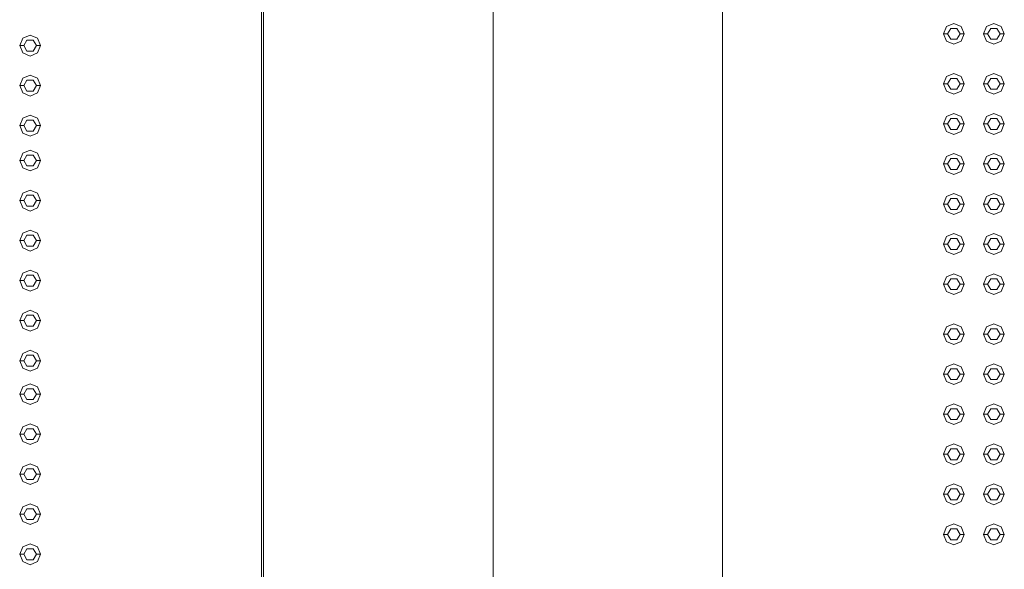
# Model space of a CAD drawing. Header units: millimetres. Extents: x -261 to 187, y -214 to 106.
# Tile 575 of 656: x -215.037 to -213.854, y 8.756 to 9.416. Entities that reach past the tile are written whole.
import ezdxf

# ---------------------------------------------------------------- set-up
doc = ezdxf.new("R2010")
doc.units = ezdxf.units.MM
doc.header["$LTSCALE"] = 0.005
doc.header["$MEASUREMENT"] = 0
for name, color, linetype, lineweight in [('IFC-Elemento construtivo genérico-Contorno', 9, 'Continuous', 5), ('IFC-Escada-Contorno', 9, 'Continuous', 5), ('IFC-Laje-Contorno', 9, 'Continuous', 5)]:
    doc.layers.add(name, color=color, linetype=linetype, lineweight=lineweight)

msp = doc.modelspace()

# ---------------------------------------------------------------- linework, layer by layer
at = {"layer": 'IFC-Elemento construtivo genérico-Contorno', "lineweight": 5}
for p, q in [((-213.9273, 9.3993), (-213.9236, 9.4081)), ((-213.9236, 9.4081), (-213.9147, 9.4118)), ((-213.9222, 9.3993), (-213.9185, 9.4058)), ((-213.9185, 9.4058), (-213.911, 9.4058)), ((-213.9147, 9.4118), (-213.9059, 9.4081)), ((-213.911, 9.4058), (-213.9072, 9.3993)), ((-213.9059, 9.4081), (-213.9022, 9.3993)), ((-213.8792, 9.3993), (-213.8755, 9.4081)), ((-213.8755, 9.4081), (-213.8666, 9.4118)), ((-213.8742, 9.3993), (-213.8704, 9.4058)), ((-213.8704, 9.4058), (-213.8629, 9.4058)), ((-213.8666, 9.4118), (-213.8578, 9.4081)), ((-213.8629, 9.4058), (-213.8591, 9.3993)), ((-213.8578, 9.4081), (-213.8541, 9.3993)), ((-215.0368, 9.3852), (-215.0332, 9.3941)), ((-215.0332, 9.3941), (-215.0243, 9.3978)), ((-215.0318, 9.3852), (-215.0281, 9.3917)), ((-215.0281, 9.3917), (-215.0205, 9.3917)), ((-215.0243, 9.3978), (-215.0154, 9.3941)), ((-215.0205, 9.3917), (-215.0168, 9.3852)), ((-215.0154, 9.3941), (-215.0118, 9.3852)), ((-213.9273, 9.3993), (-213.9222, 9.3993)), ((-213.9273, 9.3993), (-213.9236, 9.3904)), ((-213.9222, 9.3993), (-213.9185, 9.3928)), ((-213.9185, 9.3928), (-213.911, 9.3928)), ((-213.911, 9.3928), (-213.9072, 9.3993)), ((-213.9072, 9.3993), (-213.9022, 9.3993)), ((-213.9059, 9.3904), (-213.9022, 9.3993)), ((-213.8792, 9.3993), (-213.8742, 9.3993)), ((-213.8792, 9.3993), (-213.8755, 9.3904)), ((-213.8742, 9.3993), (-213.8704, 9.3928)), ((-213.8704, 9.3928), (-213.8629, 9.3928)), ((-213.8629, 9.3928), (-213.8591, 9.3993)), ((-213.8591, 9.3993), (-213.8541, 9.3993)), ((-213.8578, 9.3904), (-213.8541, 9.3993)), ((-215.0368, 9.3852), (-215.0318, 9.3852)), ((-215.0368, 9.3852), (-215.0332, 9.3764)), ((-215.0318, 9.3852), (-215.0281, 9.3787)), ((-215.0205, 9.3787), (-215.0168, 9.3852)), ((-215.0168, 9.3852), (-215.0118, 9.3852)), ((-215.0154, 9.3764), (-215.0118, 9.3852)), ((-213.9236, 9.3904), (-213.9147, 9.3868)), ((-213.9147, 9.3868), (-213.9059, 9.3904)), ((-213.8755, 9.3904), (-213.8666, 9.3868)), ((-213.8666, 9.3868), (-213.8578, 9.3904)), ((-215.0332, 9.3764), (-215.0243, 9.3727)), ((-215.0281, 9.3787), (-215.0205, 9.3787)), ((-215.0243, 9.3727), (-215.0154, 9.3764)), ((-215.0368, 9.3371), (-215.0332, 9.346)), ((-215.0332, 9.346), (-215.0243, 9.3497)), ((-215.0318, 9.3371), (-215.0281, 9.3437)), ((-215.0281, 9.3437), (-215.0205, 9.3437)), ((-215.0243, 9.3497), (-215.0154, 9.346)), ((-215.0205, 9.3437), (-215.0168, 9.3371)), ((-215.0154, 9.346), (-215.0118, 9.3371)), ((-213.9273, 9.3392), (-213.9236, 9.348)), ((-213.9236, 9.348), (-213.9147, 9.3517)), ((-213.9222, 9.3392), (-213.9185, 9.3457)), ((-213.9185, 9.3457), (-213.911, 9.3457)), ((-213.9147, 9.3517), (-213.9059, 9.348)), ((-213.911, 9.3457), (-213.9072, 9.3392)), ((-213.9059, 9.348), (-213.9022, 9.3392)), ((-213.8792, 9.3392), (-213.8755, 9.348)), ((-213.8755, 9.348), (-213.8666, 9.3517)), ((-213.8742, 9.3392), (-213.8704, 9.3457)), ((-213.8704, 9.3457), (-213.8629, 9.3457)), ((-213.8666, 9.3517), (-213.8578, 9.348)), ((-213.8629, 9.3457), (-213.8591, 9.3392)), ((-213.8578, 9.348), (-213.8541, 9.3392)), ((-215.0368, 9.3371), (-215.0318, 9.3371)), ((-215.0368, 9.3371), (-215.0332, 9.3283)), ((-215.0318, 9.3371), (-215.0281, 9.3306)), ((-215.0205, 9.3306), (-215.0168, 9.3371)), ((-215.0168, 9.3371), (-215.0118, 9.3371)), ((-215.0154, 9.3283), (-215.0118, 9.3371)), ((-213.9273, 9.3392), (-213.9222, 9.3392)), ((-213.9273, 9.3392), (-213.9236, 9.3303)), ((-213.9222, 9.3392), (-213.9185, 9.3327)), ((-213.9185, 9.3327), (-213.911, 9.3327)), ((-213.911, 9.3327), (-213.9072, 9.3392)), ((-213.9072, 9.3392), (-213.9022, 9.3392)), ((-213.9059, 9.3303), (-213.9022, 9.3392)), ((-213.8792, 9.3392), (-213.8742, 9.3392)), ((-213.8792, 9.3392), (-213.8755, 9.3303)), ((-213.8742, 9.3392), (-213.8704, 9.3327)), ((-213.8704, 9.3327), (-213.8629, 9.3327)), ((-213.8629, 9.3327), (-213.8591, 9.3392)), ((-213.8591, 9.3392), (-213.8541, 9.3392)), ((-213.8578, 9.3303), (-213.8541, 9.3392)), ((-215.0332, 9.3283), (-215.0243, 9.3246)), ((-215.0281, 9.3306), (-215.0205, 9.3306)), ((-215.0243, 9.3246), (-215.0154, 9.3283)), ((-213.9236, 9.3303), (-213.9147, 9.3267)), ((-213.9147, 9.3267), (-213.9059, 9.3303)), ((-213.8755, 9.3303), (-213.8666, 9.3267)), ((-213.8666, 9.3267), (-213.8578, 9.3303)), ((-215.0368, 9.2891), (-215.0332, 9.2979)), ((-215.0332, 9.2979), (-215.0243, 9.3016)), ((-215.0243, 9.3016), (-215.0154, 9.2979)), ((-215.0154, 9.2979), (-215.0118, 9.2891)), ((-213.9273, 9.2911), (-213.9236, 9.2999)), ((-213.9236, 9.2999), (-213.9147, 9.3036)), ((-213.9222, 9.2911), (-213.9185, 9.2976)), ((-213.9185, 9.2976), (-213.911, 9.2976)), ((-213.9147, 9.3036), (-213.9059, 9.2999)), ((-213.911, 9.2976), (-213.9072, 9.2911)), ((-213.9059, 9.2999), (-213.9022, 9.2911)), ((-213.8792, 9.2911), (-213.8755, 9.2999)), ((-213.8755, 9.2999), (-213.8666, 9.3036)), ((-213.8742, 9.2911), (-213.8704, 9.2976)), ((-213.8704, 9.2976), (-213.8629, 9.2976)), ((-213.8666, 9.3036), (-213.8578, 9.2999)), ((-213.8629, 9.2976), (-213.8591, 9.2911)), ((-213.8578, 9.2999), (-213.8541, 9.2911)), ((-215.0368, 9.2891), (-215.0318, 9.2891)), ((-215.0368, 9.2891), (-215.0332, 9.2802)), ((-215.0318, 9.2891), (-215.0281, 9.2956)), ((-215.0318, 9.2891), (-215.0281, 9.2825)), ((-215.0281, 9.2956), (-215.0205, 9.2956)), ((-215.0205, 9.2956), (-215.0168, 9.2891)), ((-215.0205, 9.2825), (-215.0168, 9.2891)), ((-215.0168, 9.2891), (-215.0118, 9.2891)), ((-215.0154, 9.2802), (-215.0118, 9.2891)), ((-213.9273, 9.2911), (-213.9222, 9.2911)), ((-213.9273, 9.2911), (-213.9236, 9.2822)), ((-213.9222, 9.2911), (-213.9185, 9.2846)), ((-213.9185, 9.2846), (-213.911, 9.2846)), ((-213.911, 9.2846), (-213.9072, 9.2911)), ((-213.9072, 9.2911), (-213.9022, 9.2911)), ((-213.9059, 9.2822), (-213.9022, 9.2911)), ((-213.8792, 9.2911), (-213.8742, 9.2911)), ((-213.8792, 9.2911), (-213.8755, 9.2822)), ((-213.8742, 9.2911), (-213.8704, 9.2846)), ((-213.8704, 9.2846), (-213.8629, 9.2846)), ((-213.8629, 9.2846), (-213.8591, 9.2911)), ((-213.8591, 9.2911), (-213.8541, 9.2911)), ((-213.8578, 9.2822), (-213.8541, 9.2911)), ((-215.0332, 9.2802), (-215.0243, 9.2765)), ((-215.0281, 9.2825), (-215.0205, 9.2825)), ((-215.0243, 9.2765), (-215.0154, 9.2802)), ((-213.9236, 9.2822), (-213.9147, 9.2786)), ((-213.9147, 9.2786), (-213.9059, 9.2822)), ((-213.8755, 9.2822), (-213.8666, 9.2786)), ((-213.8666, 9.2786), (-213.8578, 9.2822)), ((-215.0368, 9.2471), (-215.0332, 9.256)), ((-215.0332, 9.256), (-215.0243, 9.2597)), ((-215.0318, 9.2471), (-215.0281, 9.2536)), ((-215.0281, 9.2536), (-215.0205, 9.2536)), ((-215.0243, 9.2597), (-215.0154, 9.256)), ((-215.0205, 9.2536), (-215.0168, 9.2471)), ((-215.0154, 9.256), (-215.0118, 9.2471)), ((-213.9273, 9.243), (-213.9236, 9.2519)), ((-213.9236, 9.2519), (-213.9147, 9.2555)), ((-213.9222, 9.243), (-213.9185, 9.2495)), ((-213.9185, 9.2495), (-213.911, 9.2495)), ((-213.9147, 9.2555), (-213.9059, 9.2519)), ((-213.911, 9.2495), (-213.9072, 9.243)), ((-213.9059, 9.2519), (-213.9022, 9.243)), ((-213.8792, 9.243), (-213.8755, 9.2519)), ((-213.8755, 9.2519), (-213.8666, 9.2555)), ((-213.8742, 9.243), (-213.8704, 9.2495)), ((-213.8704, 9.2495), (-213.8629, 9.2495)), ((-213.8666, 9.2555), (-213.8578, 9.2519)), ((-213.8629, 9.2495), (-213.8591, 9.243)), ((-213.8578, 9.2519), (-213.8541, 9.243)), ((-215.0368, 9.2471), (-215.0318, 9.2471)), ((-215.0368, 9.2471), (-215.0332, 9.2383)), ((-215.0332, 9.2383), (-215.0243, 9.2346)), ((-215.0318, 9.2471), (-215.0281, 9.2406)), ((-215.0281, 9.2406), (-215.0205, 9.2406)), ((-215.0243, 9.2346), (-215.0154, 9.2383)), ((-215.0205, 9.2406), (-215.0168, 9.2471)), ((-215.0168, 9.2471), (-215.0118, 9.2471)), ((-215.0154, 9.2383), (-215.0118, 9.2471)), ((-213.9273, 9.243), (-213.9222, 9.243)), ((-213.9273, 9.243), (-213.9236, 9.2341)), ((-213.9222, 9.243), (-213.9185, 9.2365)), ((-213.911, 9.2365), (-213.9072, 9.243)), ((-213.9072, 9.243), (-213.9022, 9.243)), ((-213.9059, 9.2341), (-213.9022, 9.243)), ((-213.8792, 9.243), (-213.8742, 9.243)), ((-213.8792, 9.243), (-213.8755, 9.2341)), ((-213.8742, 9.243), (-213.8704, 9.2365)), ((-213.8629, 9.2365), (-213.8591, 9.243)), ((-213.8591, 9.243), (-213.8541, 9.243)), ((-213.8578, 9.2341), (-213.8541, 9.243)), ((-213.9236, 9.2341), (-213.9147, 9.2305)), ((-213.9185, 9.2365), (-213.911, 9.2365)), ((-213.9147, 9.2305), (-213.9059, 9.2341)), ((-213.8755, 9.2341), (-213.8666, 9.2305)), ((-213.8704, 9.2365), (-213.8629, 9.2365)), ((-213.8666, 9.2305), (-213.8578, 9.2341)), ((-215.0368, 9.199), (-215.0332, 9.2079)), ((-215.0332, 9.2079), (-215.0243, 9.2116)), ((-215.0318, 9.199), (-215.0281, 9.2056)), ((-215.0281, 9.2056), (-215.0205, 9.2056)), ((-215.0243, 9.2116), (-215.0154, 9.2079)), ((-215.0205, 9.2056), (-215.0168, 9.199)), ((-215.0154, 9.2079), (-215.0118, 9.199)), ((-213.9273, 9.1949), (-213.9236, 9.2038)), ((-213.9236, 9.2038), (-213.9147, 9.2074)), ((-213.9147, 9.2074), (-213.9059, 9.2038)), ((-213.9059, 9.2038), (-213.9022, 9.1949)), ((-213.8792, 9.1949), (-213.8755, 9.2038)), ((-213.8755, 9.2038), (-213.8666, 9.2074)), ((-213.8666, 9.2074), (-213.8578, 9.2038)), ((-213.8578, 9.2038), (-213.8541, 9.1949)), ((-215.0368, 9.199), (-215.0318, 9.199)), ((-215.0368, 9.199), (-215.0332, 9.1902)), ((-215.0332, 9.1902), (-215.0243, 9.1865)), ((-215.0318, 9.199), (-215.0281, 9.1925)), ((-215.0281, 9.1925), (-215.0205, 9.1925)), ((-215.0243, 9.1865), (-215.0154, 9.1902)), ((-215.0205, 9.1925), (-215.0168, 9.199)), ((-215.0168, 9.199), (-215.0118, 9.199)), ((-215.0154, 9.1902), (-215.0118, 9.199)), ((-213.9273, 9.1949), (-213.9222, 9.1949)), ((-213.9273, 9.1949), (-213.9236, 9.1861)), ((-213.9222, 9.1949), (-213.9185, 9.2014)), ((-213.9222, 9.1949), (-213.9185, 9.1884)), ((-213.9185, 9.2014), (-213.911, 9.2014)), ((-213.911, 9.2014), (-213.9072, 9.1949)), ((-213.911, 9.1884), (-213.9072, 9.1949)), ((-213.9072, 9.1949), (-213.9022, 9.1949)), ((-213.9059, 9.1861), (-213.9022, 9.1949)), ((-213.8792, 9.1949), (-213.8742, 9.1949)), ((-213.8792, 9.1949), (-213.8755, 9.1861)), ((-213.8742, 9.1949), (-213.8704, 9.2014)), ((-213.8742, 9.1949), (-213.8704, 9.1884)), ((-213.8704, 9.2014), (-213.8629, 9.2014)), ((-213.8629, 9.2014), (-213.8591, 9.1949)), ((-213.8629, 9.1884), (-213.8591, 9.1949)), ((-213.8591, 9.1949), (-213.8541, 9.1949)), ((-213.8578, 9.1861), (-213.8541, 9.1949)), ((-213.9236, 9.1861), (-213.9147, 9.1824)), ((-213.9185, 9.1884), (-213.911, 9.1884)), ((-213.9147, 9.1824), (-213.9059, 9.1861)), ((-213.8755, 9.1861), (-213.8666, 9.1824)), ((-213.8704, 9.1884), (-213.8629, 9.1884)), ((-213.8666, 9.1824), (-213.8578, 9.1861)), ((-215.0368, 9.151), (-215.0332, 9.1598)), ((-215.0332, 9.1598), (-215.0243, 9.1635)), ((-215.0318, 9.151), (-215.0281, 9.1575)), ((-215.0281, 9.1575), (-215.0205, 9.1575)), ((-215.0243, 9.1635), (-215.0154, 9.1598)), ((-215.0205, 9.1575), (-215.0168, 9.151)), ((-215.0154, 9.1598), (-215.0118, 9.151)), ((-213.9273, 9.1468), (-213.9236, 9.1557)), ((-213.9236, 9.1557), (-213.9147, 9.1593)), ((-213.9147, 9.1593), (-213.9059, 9.1557)), ((-213.9059, 9.1557), (-213.9022, 9.1468)), ((-213.8792, 9.1468), (-213.8755, 9.1557)), ((-213.8755, 9.1557), (-213.8666, 9.1593)), ((-213.8666, 9.1593), (-213.8578, 9.1557)), ((-213.8578, 9.1557), (-213.8541, 9.1468)), ((-215.0368, 9.151), (-215.0318, 9.151)), ((-215.0368, 9.151), (-215.0332, 9.1421)), ((-215.0318, 9.151), (-215.0281, 9.1444)), ((-215.0281, 9.1444), (-215.0205, 9.1444)), ((-215.0205, 9.1444), (-215.0168, 9.151)), ((-215.0168, 9.151), (-215.0118, 9.151)), ((-215.0154, 9.1421), (-215.0118, 9.151)), ((-213.9273, 9.1468), (-213.9222, 9.1468)), ((-213.9273, 9.1468), (-213.9236, 9.138)), ((-213.9222, 9.1468), (-213.9185, 9.1533)), ((-213.9222, 9.1468), (-213.9185, 9.1403)), ((-213.9185, 9.1533), (-213.911, 9.1533)), ((-213.911, 9.1533), (-213.9072, 9.1468)), ((-213.911, 9.1403), (-213.9072, 9.1468)), ((-213.9072, 9.1468), (-213.9022, 9.1468)), ((-213.9059, 9.138), (-213.9022, 9.1468)), ((-213.8792, 9.1468), (-213.8742, 9.1468)), ((-213.8792, 9.1468), (-213.8755, 9.138)), ((-213.8742, 9.1468), (-213.8704, 9.1533)), ((-213.8742, 9.1468), (-213.8704, 9.1403)), ((-213.8704, 9.1533), (-213.8629, 9.1533)), ((-213.8629, 9.1533), (-213.8591, 9.1468)), ((-213.8629, 9.1403), (-213.8591, 9.1468)), ((-213.8591, 9.1468), (-213.8541, 9.1468)), ((-213.8578, 9.138), (-213.8541, 9.1468)), ((-215.0332, 9.1421), (-215.0243, 9.1384)), ((-215.0243, 9.1384), (-215.0154, 9.1421)), ((-213.9236, 9.138), (-213.9147, 9.1343)), ((-213.9185, 9.1403), (-213.911, 9.1403)), ((-213.9147, 9.1343), (-213.9059, 9.138)), ((-213.8755, 9.138), (-213.8666, 9.1343)), ((-213.8704, 9.1403), (-213.8629, 9.1403)), ((-213.8666, 9.1343), (-213.8578, 9.138)), ((-215.0368, 9.1029), (-215.0332, 9.1117)), ((-215.0332, 9.1117), (-215.0243, 9.1154)), ((-215.0318, 9.1029), (-215.0281, 9.1094)), ((-215.0281, 9.1094), (-215.0205, 9.1094)), ((-215.0243, 9.1154), (-215.0154, 9.1117)), ((-215.0205, 9.1094), (-215.0168, 9.1029)), ((-215.0154, 9.1117), (-215.0118, 9.1029)), ((-213.9273, 9.0987), (-213.9236, 9.1076)), ((-213.9236, 9.1076), (-213.9147, 9.1112)), ((-213.9147, 9.1112), (-213.9059, 9.1076)), ((-213.9059, 9.1076), (-213.9022, 9.0987)), ((-213.8792, 9.0987), (-213.8755, 9.1076)), ((-213.8755, 9.1076), (-213.8666, 9.1112)), ((-213.8666, 9.1112), (-213.8578, 9.1076)), ((-213.8578, 9.1076), (-213.8541, 9.0987)), ((-215.0368, 9.1029), (-215.0318, 9.1029)), ((-215.0368, 9.1029), (-215.0332, 9.094)), ((-215.0318, 9.1029), (-215.0281, 9.0964)), ((-215.0281, 9.0964), (-215.0205, 9.0964)), ((-215.0205, 9.0964), (-215.0168, 9.1029)), ((-215.0168, 9.1029), (-215.0118, 9.1029)), ((-215.0154, 9.094), (-215.0118, 9.1029)), ((-213.9273, 9.0987), (-213.9222, 9.0987)), ((-213.9273, 9.0987), (-213.9236, 9.0899)), ((-213.9222, 9.0987), (-213.9185, 9.1052)), ((-213.9222, 9.0987), (-213.9185, 9.0922)), ((-213.9185, 9.1052), (-213.911, 9.1052)), ((-213.911, 9.1052), (-213.9072, 9.0987)), ((-213.911, 9.0922), (-213.9072, 9.0987)), ((-213.9072, 9.0987), (-213.9022, 9.0987)), ((-213.9059, 9.0899), (-213.9022, 9.0987)), ((-213.8792, 9.0987), (-213.8742, 9.0987)), ((-213.8792, 9.0987), (-213.8755, 9.0899)), ((-213.8742, 9.0987), (-213.8704, 9.1052)), ((-213.8742, 9.0987), (-213.8704, 9.0922)), ((-213.8704, 9.1052), (-213.8629, 9.1052)), ((-213.8629, 9.1052), (-213.8591, 9.0987)), ((-213.8629, 9.0922), (-213.8591, 9.0987)), ((-213.8591, 9.0987), (-213.8541, 9.0987)), ((-213.8578, 9.0899), (-213.8541, 9.0987)), ((-215.0332, 9.094), (-215.0243, 9.0903)), ((-215.0243, 9.0903), (-215.0154, 9.094)), ((-213.9236, 9.0899), (-213.9147, 9.0862)), ((-213.9185, 9.0922), (-213.911, 9.0922)), ((-213.9147, 9.0862), (-213.9059, 9.0899)), ((-213.8755, 9.0899), (-213.8666, 9.0862)), ((-213.8704, 9.0922), (-213.8629, 9.0922)), ((-213.8666, 9.0862), (-213.8578, 9.0899)), ((-215.0368, 9.0548), (-215.0332, 9.0636)), ((-215.0332, 9.0636), (-215.0243, 9.0673)), ((-215.0318, 9.0548), (-215.0281, 9.0613)), ((-215.0281, 9.0613), (-215.0205, 9.0613)), ((-215.0243, 9.0673), (-215.0154, 9.0636)), ((-215.0205, 9.0613), (-215.0168, 9.0548)), ((-215.0154, 9.0636), (-215.0118, 9.0548)), ((-215.0368, 9.0548), (-215.0318, 9.0548)), ((-215.0368, 9.0548), (-215.0332, 9.0459)), ((-215.0318, 9.0548), (-215.0281, 9.0483)), ((-215.0281, 9.0483), (-215.0205, 9.0483)), ((-215.0205, 9.0483), (-215.0168, 9.0548)), ((-215.0168, 9.0548), (-215.0118, 9.0548)), ((-215.0154, 9.0459), (-215.0118, 9.0548)), ((-213.9236, 9.0475), (-213.9147, 9.0511)), ((-213.9147, 9.0511), (-213.9059, 9.0475)), ((-213.8755, 9.0475), (-213.8666, 9.0511)), ((-213.8666, 9.0511), (-213.8578, 9.0475)), ((-215.0332, 9.0459), (-215.0243, 9.0422)), ((-215.0243, 9.0422), (-215.0154, 9.0459)), ((-213.9273, 9.0386), (-213.9236, 9.0475)), ((-213.9273, 9.0386), (-213.9222, 9.0386)), ((-213.9273, 9.0386), (-213.9236, 9.0298)), ((-213.9222, 9.0386), (-213.9185, 9.0451)), ((-213.9222, 9.0386), (-213.9185, 9.0321)), ((-213.9185, 9.0451), (-213.911, 9.0451)), ((-213.911, 9.0451), (-213.9072, 9.0386)), ((-213.911, 9.0321), (-213.9072, 9.0386)), ((-213.9072, 9.0386), (-213.9022, 9.0386)), ((-213.9059, 9.0475), (-213.9022, 9.0386)), ((-213.9059, 9.0298), (-213.9022, 9.0386)), ((-213.8792, 9.0386), (-213.8755, 9.0475)), ((-213.8792, 9.0386), (-213.8742, 9.0386)), ((-213.8792, 9.0386), (-213.8755, 9.0298)), ((-213.8742, 9.0386), (-213.8704, 9.0451)), ((-213.8742, 9.0386), (-213.8704, 9.0321)), ((-213.8704, 9.0451), (-213.8629, 9.0451)), ((-213.8629, 9.0451), (-213.8591, 9.0386)), ((-213.8629, 9.0321), (-213.8591, 9.0386)), ((-213.8591, 9.0386), (-213.8541, 9.0386)), ((-213.8578, 9.0475), (-213.8541, 9.0386)), ((-213.8578, 9.0298), (-213.8541, 9.0386)), ((-213.9236, 9.0298), (-213.9147, 9.0261)), ((-213.9185, 9.0321), (-213.911, 9.0321)), ((-213.9147, 9.0261), (-213.9059, 9.0298)), ((-213.8755, 9.0298), (-213.8666, 9.0261)), ((-213.8704, 9.0321), (-213.8629, 9.0321)), ((-213.8666, 9.0261), (-213.8578, 9.0298)), ((-215.0368, 9.0067), (-215.0332, 9.0155)), ((-215.0332, 9.0155), (-215.0243, 9.0192)), ((-215.0318, 9.0067), (-215.0281, 9.0132)), ((-215.0281, 9.0132), (-215.0205, 9.0132)), ((-215.0243, 9.0192), (-215.0154, 9.0155)), ((-215.0205, 9.0132), (-215.0168, 9.0067)), ((-215.0154, 9.0155), (-215.0118, 9.0067)), ((-215.0368, 9.0067), (-215.0318, 9.0067)), ((-215.0368, 9.0067), (-215.0332, 8.9978)), ((-215.0318, 9.0067), (-215.0281, 9.0002)), ((-215.0205, 9.0002), (-215.0168, 9.0067)), ((-215.0168, 9.0067), (-215.0118, 9.0067)), ((-215.0154, 8.9978), (-215.0118, 9.0067)), ((-213.9236, 8.9994), (-213.9147, 9.003)), ((-213.9147, 9.003), (-213.9059, 8.9994)), ((-213.8755, 8.9994), (-213.8666, 9.003)), ((-213.8666, 9.003), (-213.8578, 8.9994)), ((-215.0332, 8.9978), (-215.0243, 8.9942)), ((-215.0281, 9.0002), (-215.0205, 9.0002)), ((-215.0243, 8.9942), (-215.0154, 8.9978)), ((-213.9273, 8.9905), (-213.9236, 8.9994)), ((-213.9273, 8.9905), (-213.9222, 8.9905)), ((-213.9273, 8.9905), (-213.9236, 8.9817)), ((-213.9222, 8.9905), (-213.9185, 8.997)), ((-213.9222, 8.9905), (-213.9185, 8.984)), ((-213.9185, 8.997), (-213.911, 8.997)), ((-213.911, 8.997), (-213.9072, 8.9905)), ((-213.911, 8.984), (-213.9072, 8.9905)), ((-213.9072, 8.9905), (-213.9022, 8.9905)), ((-213.9059, 8.9994), (-213.9022, 8.9905)), ((-213.9059, 8.9817), (-213.9022, 8.9905)), ((-213.8792, 8.9905), (-213.8755, 8.9994)), ((-213.8792, 8.9905), (-213.8742, 8.9905)), ((-213.8792, 8.9905), (-213.8755, 8.9817)), ((-213.8742, 8.9905), (-213.8704, 8.997)), ((-213.8742, 8.9905), (-213.8704, 8.984)), ((-213.8704, 8.997), (-213.8629, 8.997)), ((-213.8629, 8.997), (-213.8591, 8.9905)), ((-213.8629, 8.984), (-213.8591, 8.9905)), ((-213.8591, 8.9905), (-213.8541, 8.9905)), ((-213.8578, 8.9994), (-213.8541, 8.9905)), ((-213.8578, 8.9817), (-213.8541, 8.9905)), ((-215.0332, 8.9755), (-215.0243, 8.9791)), ((-215.0243, 8.9791), (-215.0154, 8.9755)), ((-213.9236, 8.9817), (-213.9147, 8.978)), ((-213.9185, 8.984), (-213.911, 8.984)), ((-213.9147, 8.978), (-213.9059, 8.9817)), ((-213.8755, 8.9817), (-213.8666, 8.978)), ((-213.8704, 8.984), (-213.8629, 8.984)), ((-213.8666, 8.978), (-213.8578, 8.9817)), ((-215.0368, 8.9666), (-215.0332, 8.9755)), ((-215.0368, 8.9666), (-215.0318, 8.9666)), ((-215.0368, 8.9666), (-215.0332, 8.9577)), ((-215.0318, 8.9666), (-215.0281, 8.9731)), ((-215.0318, 8.9666), (-215.0281, 8.9601)), ((-215.0281, 8.9731), (-215.0205, 8.9731)), ((-215.0205, 8.9731), (-215.0168, 8.9666)), ((-215.0205, 8.9601), (-215.0168, 8.9666)), ((-215.0168, 8.9666), (-215.0118, 8.9666)), ((-215.0154, 8.9755), (-215.0118, 8.9666)), ((-215.0154, 8.9577), (-215.0118, 8.9666)), ((-215.0332, 8.9577), (-215.0243, 8.9541)), ((-215.0281, 8.9601), (-215.0205, 8.9601)), ((-215.0243, 8.9541), (-215.0154, 8.9577)), ((-213.9236, 8.9513), (-213.9147, 8.9549)), ((-213.9147, 8.9549), (-213.9059, 8.9513)), ((-213.8755, 8.9513), (-213.8666, 8.9549)), ((-213.8666, 8.9549), (-213.8578, 8.9513)), ((-213.9273, 8.9424), (-213.9236, 8.9513)), ((-213.9273, 8.9424), (-213.9222, 8.9424)), ((-213.9273, 8.9424), (-213.9236, 8.9336)), ((-213.9222, 8.9424), (-213.9185, 8.9489)), ((-213.9222, 8.9424), (-213.9185, 8.9359)), ((-213.9185, 8.9489), (-213.911, 8.9489)), ((-213.911, 8.9489), (-213.9072, 8.9424)), ((-213.911, 8.9359), (-213.9072, 8.9424)), ((-213.9072, 8.9424), (-213.9022, 8.9424)), ((-213.9059, 8.9513), (-213.9022, 8.9424)), ((-213.9059, 8.9336), (-213.9022, 8.9424)), ((-213.8792, 8.9424), (-213.8755, 8.9513)), ((-213.8792, 8.9424), (-213.8742, 8.9424)), ((-213.8792, 8.9424), (-213.8755, 8.9336)), ((-213.8742, 8.9424), (-213.8704, 8.9489)), ((-213.8742, 8.9424), (-213.8704, 8.9359)), ((-213.8704, 8.9489), (-213.8629, 8.9489)), ((-213.8629, 8.9489), (-213.8591, 8.9424)), ((-213.8629, 8.9359), (-213.8591, 8.9424)), ((-213.8591, 8.9424), (-213.8541, 8.9424)), ((-213.8578, 8.9513), (-213.8541, 8.9424)), ((-213.8578, 8.9336), (-213.8541, 8.9424)), ((-215.0332, 8.9274), (-215.0243, 8.931)), ((-215.0243, 8.931), (-215.0154, 8.9274)), ((-213.9236, 8.9336), (-213.9147, 8.9299)), ((-213.9185, 8.9359), (-213.911, 8.9359)), ((-213.9147, 8.9299), (-213.9059, 8.9336)), ((-213.8755, 8.9336), (-213.8666, 8.9299)), ((-213.8704, 8.9359), (-213.8629, 8.9359)), ((-213.8666, 8.9299), (-213.8578, 8.9336)), ((-215.0368, 8.9185), (-215.0332, 8.9274)), ((-215.0368, 8.9185), (-215.0318, 8.9185)), ((-215.0368, 8.9185), (-215.0332, 8.9097)), ((-215.0318, 8.9185), (-215.0281, 8.925)), ((-215.0318, 8.9185), (-215.0281, 8.912)), ((-215.0281, 8.925), (-215.0205, 8.925)), ((-215.0205, 8.925), (-215.0168, 8.9185)), ((-215.0205, 8.912), (-215.0168, 8.9185)), ((-215.0168, 8.9185), (-215.0118, 8.9185)), ((-215.0154, 8.9274), (-215.0118, 8.9185)), ((-215.0154, 8.9097), (-215.0118, 8.9185)), ((-215.0332, 8.9097), (-215.0243, 8.906)), ((-215.0281, 8.912), (-215.0205, 8.912)), ((-215.0243, 8.906), (-215.0154, 8.9097)), ((-213.9236, 8.9032), (-213.9147, 8.9069)), ((-213.9147, 8.9069), (-213.9059, 8.9032)), ((-213.8755, 8.9032), (-213.8666, 8.9069)), ((-213.8666, 8.9069), (-213.8578, 8.9032)), ((-213.9273, 8.8943), (-213.9236, 8.9032)), ((-213.9273, 8.8943), (-213.9222, 8.8943)), ((-213.9273, 8.8943), (-213.9236, 8.8855)), ((-213.9222, 8.8943), (-213.9185, 8.9008)), ((-213.9222, 8.8943), (-213.9185, 8.8878)), ((-213.9185, 8.9008), (-213.911, 8.9008)), ((-213.911, 8.9008), (-213.9072, 8.8943)), ((-213.911, 8.8878), (-213.9072, 8.8943)), ((-213.9072, 8.8943), (-213.9022, 8.8943)), ((-213.9059, 8.9032), (-213.9022, 8.8943)), ((-213.9059, 8.8855), (-213.9022, 8.8943)), ((-213.8792, 8.8943), (-213.8755, 8.9032)), ((-213.8792, 8.8943), (-213.8742, 8.8943)), ((-213.8792, 8.8943), (-213.8755, 8.8855)), ((-213.8742, 8.8943), (-213.8704, 8.9008)), ((-213.8742, 8.8943), (-213.8704, 8.8878)), ((-213.8704, 8.9008), (-213.8629, 8.9008)), ((-213.8629, 8.9008), (-213.8591, 8.8943)), ((-213.8629, 8.8878), (-213.8591, 8.8943)), ((-213.8591, 8.8943), (-213.8541, 8.8943)), ((-213.8578, 8.9032), (-213.8541, 8.8943)), ((-213.8578, 8.8855), (-213.8541, 8.8943)), ((-215.0332, 8.8793), (-215.0243, 8.8829)), ((-215.0243, 8.8829), (-215.0154, 8.8793)), ((-213.9236, 8.8855), (-213.9147, 8.8818)), ((-213.9185, 8.8878), (-213.911, 8.8878)), ((-213.9147, 8.8818), (-213.9059, 8.8855)), ((-213.8755, 8.8855), (-213.8666, 8.8818)), ((-213.8704, 8.8878), (-213.8629, 8.8878)), ((-213.8666, 8.8818), (-213.8578, 8.8855)), ((-215.0368, 8.8704), (-215.0332, 8.8793)), ((-215.0368, 8.8704), (-215.0318, 8.8704)), ((-215.0368, 8.8704), (-215.0332, 8.8616)), ((-215.0318, 8.8704), (-215.0281, 8.8769)), ((-215.0318, 8.8704), (-215.0281, 8.8639)), ((-215.0281, 8.8769), (-215.0205, 8.8769)), ((-215.0205, 8.8769), (-215.0168, 8.8704)), ((-215.0205, 8.8639), (-215.0168, 8.8704)), ((-215.0168, 8.8704), (-215.0118, 8.8704)), ((-215.0154, 8.8793), (-215.0118, 8.8704)), ((-215.0154, 8.8616), (-215.0118, 8.8704)), ((-215.0332, 8.8616), (-215.0243, 8.8579)), ((-215.0281, 8.8639), (-215.0205, 8.8639)), ((-215.0243, 8.8579), (-215.0154, 8.8616)), ((-213.9236, 8.8551), (-213.9147, 8.8588)), ((-213.9147, 8.8588), (-213.9059, 8.8551)), ((-213.8755, 8.8551), (-213.8666, 8.8588)), ((-213.8666, 8.8588), (-213.8578, 8.8551)), ((-213.9273, 8.8462), (-213.9236, 8.8551)), ((-213.9222, 8.8462), (-213.9185, 8.8528)), ((-213.9185, 8.8528), (-213.911, 8.8528)), ((-213.911, 8.8528), (-213.9072, 8.8462)), ((-213.9059, 8.8551), (-213.9022, 8.8462)), ((-213.8792, 8.8462), (-213.8755, 8.8551)), ((-213.8742, 8.8462), (-213.8704, 8.8528)), ((-213.8704, 8.8528), (-213.8629, 8.8528)), ((-213.8629, 8.8528), (-213.8591, 8.8462)), ((-213.8578, 8.8551), (-213.8541, 8.8462)), ((-213.9273, 8.8462), (-213.9222, 8.8462)), ((-213.9273, 8.8462), (-213.9236, 8.8374)), ((-213.9236, 8.8374), (-213.9147, 8.8337)), ((-213.9222, 8.8462), (-213.9185, 8.8397)), ((-213.9185, 8.8397), (-213.911, 8.8397)), ((-213.9147, 8.8337), (-213.9059, 8.8374)), ((-213.911, 8.8397), (-213.9072, 8.8462)), ((-213.9072, 8.8462), (-213.9022, 8.8462)), ((-213.9059, 8.8374), (-213.9022, 8.8462)), ((-213.8792, 8.8462), (-213.8742, 8.8462)), ((-213.8792, 8.8462), (-213.8755, 8.8374)), ((-213.8755, 8.8374), (-213.8666, 8.8337)), ((-213.8742, 8.8462), (-213.8704, 8.8397)), ((-213.8704, 8.8397), (-213.8629, 8.8397)), ((-213.8666, 8.8337), (-213.8578, 8.8374)), ((-213.8629, 8.8397), (-213.8591, 8.8462)), ((-213.8591, 8.8462), (-213.8541, 8.8462)), ((-213.8578, 8.8374), (-213.8541, 8.8462)), ((-215.0368, 8.8223), (-215.0332, 8.8312)), ((-215.0332, 8.8312), (-215.0243, 8.8349)), ((-215.0318, 8.8223), (-215.0281, 8.8288)), ((-215.0281, 8.8288), (-215.0205, 8.8288)), ((-215.0243, 8.8349), (-215.0154, 8.8312)), ((-215.0205, 8.8288), (-215.0168, 8.8223)), ((-215.0154, 8.8312), (-215.0118, 8.8223)), ((-215.0368, 8.8223), (-215.0318, 8.8223)), ((-215.0368, 8.8223), (-215.0332, 8.8135)), ((-215.0332, 8.8135), (-215.0243, 8.8098)), ((-215.0318, 8.8223), (-215.0281, 8.8158)), ((-215.0281, 8.8158), (-215.0205, 8.8158)), ((-215.0243, 8.8098), (-215.0154, 8.8135)), ((-215.0205, 8.8158), (-215.0168, 8.8223)), ((-215.0168, 8.8223), (-215.0118, 8.8223)), ((-215.0154, 8.8135), (-215.0118, 8.8223)), ((-213.9273, 8.7981), (-213.9236, 8.807)), ((-213.9236, 8.807), (-213.9147, 8.8107)), ((-213.9222, 8.7981), (-213.9185, 8.8047)), ((-213.9185, 8.8047), (-213.911, 8.8047)), ((-213.9147, 8.8107), (-213.9059, 8.807)), ((-213.911, 8.8047), (-213.9072, 8.7981)), ((-213.9059, 8.807), (-213.9022, 8.7981)), ((-213.8792, 8.7981), (-213.8755, 8.807)), ((-213.8755, 8.807), (-213.8666, 8.8107)), ((-213.8742, 8.7981), (-213.8704, 8.8047)), ((-213.8704, 8.8047), (-213.8629, 8.8047)), ((-213.8666, 8.8107), (-213.8578, 8.807)), ((-213.8629, 8.8047), (-213.8591, 8.7981)), ((-213.8578, 8.807), (-213.8541, 8.7981)), ((-213.9273, 8.7981), (-213.9222, 8.7981)), ((-213.9273, 8.7981), (-213.9236, 8.7893)), ((-213.9236, 8.7893), (-213.9147, 8.7856)), ((-213.9222, 8.7981), (-213.9185, 8.7916)), ((-213.9185, 8.7916), (-213.911, 8.7916)), ((-213.9147, 8.7856), (-213.9059, 8.7893)), ((-213.911, 8.7916), (-213.9072, 8.7981)), ((-213.9072, 8.7981), (-213.9022, 8.7981)), ((-213.9059, 8.7893), (-213.9022, 8.7981)), ((-213.8792, 8.7981), (-213.8742, 8.7981)), ((-213.8792, 8.7981), (-213.8755, 8.7893)), ((-213.8755, 8.7893), (-213.8666, 8.7856)), ((-213.8742, 8.7981), (-213.8704, 8.7916)), ((-213.8704, 8.7916), (-213.8629, 8.7916)), ((-213.8666, 8.7856), (-213.8578, 8.7893)), ((-213.8629, 8.7916), (-213.8591, 8.7981)), ((-213.8591, 8.7981), (-213.8541, 8.7981)), ((-213.8578, 8.7893), (-213.8541, 8.7981)), ((-215.0368, 8.7742), (-215.0332, 8.7831)), ((-215.0332, 8.7831), (-215.0243, 8.7868)), ((-215.0318, 8.7742), (-215.0281, 8.7807)), ((-215.0281, 8.7807), (-215.0205, 8.7807)), ((-215.0243, 8.7868), (-215.0154, 8.7831)), ((-215.0205, 8.7807), (-215.0168, 8.7742)), ((-215.0154, 8.7831), (-215.0118, 8.7742)), ((-215.0368, 8.7742), (-215.0318, 8.7742)), ((-215.0368, 8.7742), (-215.0332, 8.7654)), ((-215.0332, 8.7654), (-215.0243, 8.7617)), ((-215.0318, 8.7742), (-215.0281, 8.7677)), ((-215.0281, 8.7677), (-215.0205, 8.7677)), ((-215.0243, 8.7617), (-215.0154, 8.7654)), ((-215.0205, 8.7677), (-215.0168, 8.7742)), ((-215.0168, 8.7742), (-215.0118, 8.7742)), ((-215.0154, 8.7654), (-215.0118, 8.7742))]:
    msp.add_line(p, q, dxfattribs=at)
at = {"layer": 'IFC-Escada-Contorno', "lineweight": 5}
for p, q in [((-214.7438, 8.6469), (-214.7438, 10.1116)), ((-214.4682, 8.6469), (-214.4682, 10.1116))]:
    msp.add_line(p, q, dxfattribs=at)
at = {"layer": 'IFC-Laje-Contorno', "lineweight": 5}
for p, q in [((-214.7463, 8.6469), (-214.7463, 10.1116)), ((-214.1927, 8.6469), (-214.1927, 10.1116))]:
    msp.add_line(p, q, dxfattribs=at)

doc.saveas('drawing.dxf')
